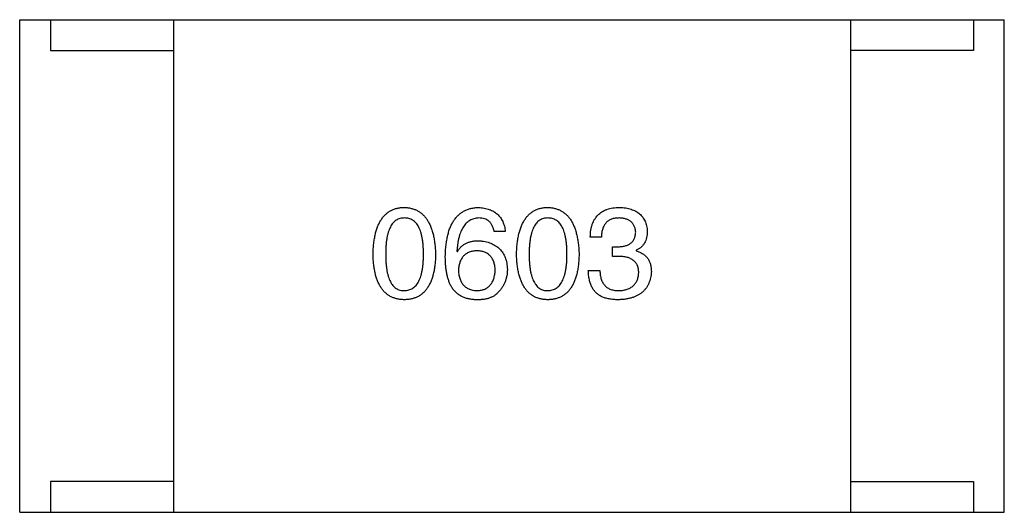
# Model space of a CAD drawing. Header units: millimetres. Extents: x 42 to 554, y 166 to 335.
# Tile 406 of 410: x 500.257 to 501.857, y 276.42 to 277.22. Entities that reach past the tile are written whole.
import ezdxf

# ---------------------------------------------------------------- set-up
doc = ezdxf.new("R2010")
doc.units = ezdxf.units.MM
doc.header["$LTSCALE"] = 30.734
doc.layers.get('0').update_dxf_attribs({"linetype": 'CONTINUOUS'})

msp = doc.modelspace()

# ---------------------------------------------------------------- linework, layer by layer
at = {"linetype": 'Continuous'}
for p, q in [((500.2568, 277.2195), (501.8568, 277.2195)), ((500.2568, 276.4195), (500.2568, 277.2195)), ((500.3068, 277.2195), (500.3068, 277.1695)), ((500.5068, 277.2195), (500.5068, 276.4195)), ((501.6068, 277.2195), (501.6068, 276.4195)), ((501.8068, 277.2195), (501.8068, 277.1695)), ((501.8568, 276.4195), (501.8568, 277.2195)), ((500.3068, 277.1695), (500.5068, 277.1695)), ((501.8068, 277.1695), (501.6068, 277.1695)), ((501.0459, 276.8754), (501.0279, 276.8754)), ((501.202, 276.8664), (501.184, 276.8664)), ((501.2201, 276.8508), (501.2299, 276.8508)), ((501.2201, 276.8352), (501.2201, 276.8508)), ((500.9672, 276.8434), (500.9681, 276.8426)), ((501.2291, 276.8352), (501.2201, 276.8352)), ((501.2586, 276.845), (501.2586, 276.8442)), ((501.1807, 276.8123), (501.1996, 276.8123)), ((500.5068, 276.4695), (500.3068, 276.4695)), ((500.3068, 276.4695), (500.3068, 276.4195)), ((501.6068, 276.4695), (501.8068, 276.4695)), ((501.8068, 276.4695), (501.8068, 276.4195)), ((500.2568, 276.4195), (501.8568, 276.4195))]:
    msp.add_line(p, q, dxfattribs=at)
for points, knots in [([(500.831, 276.8385), (500.8311, 276.8415), (500.8313, 276.8474), (500.8321, 276.856), (500.8332, 276.864), (500.8347, 276.8714), (500.8365, 276.8782), (500.8388, 276.8845), (500.8414, 276.8901), (500.8444, 276.8952), (500.8477, 276.8997), (500.8515, 276.9037), (500.8556, 276.907), (500.8602, 276.9098), (500.8651, 276.9119), (500.8703, 276.9135), (500.8759, 276.9144), (500.8798, 276.9146), (500.8818, 276.9147)], [0, 0, 0, 0, 0.088823, 0.172287, 0.250296, 0.323438, 0.392244, 0.456221, 0.516635, 0.573871, 0.628, 0.680335, 0.731489, 0.782557, 0.834044, 0.886738, 0.942089, 1, 1, 1, 1]), ([(500.8818, 276.9147), (500.8838, 276.9146), (500.8876, 276.9144), (500.8931, 276.9133), (500.8983, 276.9116), (500.9032, 276.9095), (500.9076, 276.9067), (500.9117, 276.9033), (500.9155, 276.8993), (500.9188, 276.8948), (500.9218, 276.8897), (500.9245, 276.8841), (500.9267, 276.8779), (500.9286, 276.8711), (500.9302, 276.8637), (500.9314, 276.8558), (500.9322, 276.8474), (500.9325, 276.8415), (500.9326, 276.8385)], [0, 0, 0, 0, 0.057415, 0.112361, 0.16496, 0.216437, 0.267441, 0.318839, 0.371478, 0.426325, 0.483626, 0.544235, 0.608673, 0.677374, 0.750405, 0.828394, 0.911525, 1, 1, 1, 1]), ([(500.9484, 276.8352), (500.9485, 276.8384), (500.9487, 276.8445), (500.9495, 276.8533), (500.9507, 276.8616), (500.9523, 276.8692), (500.9542, 276.8763), (500.9566, 276.8828), (500.9594, 276.8887), (500.9626, 276.894), (500.9662, 276.8987), (500.9702, 276.9028), (500.9746, 276.9064), (500.9794, 276.9092), (500.9846, 276.9115), (500.9902, 276.9132), (500.9962, 276.9143), (501.0004, 276.9146), (501.0025, 276.9147)], [0, 0, 0, 0, 0.087517, 0.169686, 0.246944, 0.319347, 0.387088, 0.450961, 0.511075, 0.567974, 0.622351, 0.675039, 0.726853, 0.778688, 0.83093, 0.884738, 0.941043, 1, 1, 1, 1]), ([(501.0025, 276.9147), (501.0041, 276.9146), (501.0072, 276.9143), (501.0117, 276.9136), (501.0159, 276.9127), (501.0199, 276.9114), (501.0236, 276.9099), (501.0271, 276.9081), (501.0302, 276.906), (501.0331, 276.9037), (501.0357, 276.9011), (501.0379, 276.8982), (501.04, 276.8951), (501.0417, 276.8917), (501.0433, 276.888), (501.0444, 276.884), (501.0454, 276.8798), (501.0457, 276.8769), (501.0459, 276.8754)], [0, 0, 0, 0, 0.073784, 0.144317, 0.211047, 0.274818, 0.336501, 0.395724, 0.453465, 0.510016, 0.566585, 0.622844, 0.680328, 0.739335, 0.800408, 0.863904, 0.93053, 1, 1, 1, 1]), ([(501.0641, 276.8385), (501.0642, 276.8415), (501.0644, 276.8474), (501.0652, 276.856), (501.0663, 276.864), (501.0678, 276.8714), (501.0697, 276.8782), (501.0719, 276.8845), (501.0745, 276.8901), (501.0775, 276.8952), (501.0809, 276.8997), (501.0847, 276.9037), (501.0888, 276.907), (501.0933, 276.9098), (501.0982, 276.9119), (501.1035, 276.9135), (501.1091, 276.9144), (501.113, 276.9146), (501.115, 276.9147)], [0, 0, 0, 0, 0.088823, 0.172287, 0.250296, 0.323438, 0.392244, 0.456221, 0.516635, 0.573871, 0.628, 0.680335, 0.731489, 0.782557, 0.834044, 0.886738, 0.942089, 1, 1, 1, 1]), ([(501.115, 276.9147), (501.1169, 276.9146), (501.1208, 276.9144), (501.1263, 276.9133), (501.1315, 276.9116), (501.1363, 276.9095), (501.1408, 276.9067), (501.1449, 276.9033), (501.1486, 276.8993), (501.152, 276.8948), (501.155, 276.8897), (501.1576, 276.8841), (501.1599, 276.8779), (501.1618, 276.8711), (501.1633, 276.8637), (501.1645, 276.8558), (501.1654, 276.8474), (501.1657, 276.8415), (501.1658, 276.8385)], [0, 0, 0, 0, 0.057415, 0.112361, 0.16496, 0.216437, 0.267441, 0.318839, 0.371478, 0.426325, 0.483626, 0.544235, 0.608673, 0.677374, 0.750405, 0.828394, 0.911525, 1, 1, 1, 1]), ([(501.184, 276.8664), (501.1841, 276.8683), (501.1842, 276.872), (501.1848, 276.8774), (501.1858, 276.8825), (501.1872, 276.8872), (501.1889, 276.8915), (501.191, 276.8954), (501.1934, 276.8991), (501.1962, 276.9023), (501.1994, 276.9051), (501.2029, 276.9076), (501.2068, 276.9097), (501.2111, 276.9115), (501.2157, 276.9129), (501.2207, 276.9138), (501.226, 276.9145), (501.2297, 276.9147), (501.2315, 276.9147)], [0, 0, 0, 0, 0.074804, 0.144899, 0.211458, 0.274554, 0.334363, 0.392059, 0.448123, 0.503024, 0.558154, 0.613471, 0.670844, 0.729926, 0.792003, 0.857405, 0.926768, 1, 1, 1, 1]), ([(501.2315, 276.9147), (501.2333, 276.9146), (501.2366, 276.9145), (501.2415, 276.9138), (501.246, 276.913), (501.2503, 276.9117), (501.2542, 276.9103), (501.2578, 276.9086), (501.2612, 276.9066), (501.2641, 276.9043), (501.2668, 276.9018), (501.2692, 276.8989), (501.2712, 276.8958), (501.273, 276.8924), (501.2744, 276.8888), (501.2754, 276.8848), (501.2763, 276.8806), (501.2765, 276.8777), (501.2766, 276.8762)], [0, 0, 0, 0, 0.077845, 0.151584, 0.221397, 0.287366, 0.350104, 0.410398, 0.467998, 0.524388, 0.579979, 0.635152, 0.690917, 0.747936, 0.806661, 0.867861, 0.932479, 1, 1, 1, 1]), ([(500.8818, 276.8975), (500.8806, 276.8975), (500.8782, 276.8974), (500.8747, 276.8967), (500.8715, 276.8955), (500.8685, 276.8939), (500.8657, 276.8918), (500.8632, 276.8892), (500.861, 276.8862), (500.859, 276.8827), (500.8572, 276.8788), (500.8556, 276.8744), (500.8544, 276.8695), (500.8533, 276.8642), (500.8525, 276.8584), (500.8519, 276.8522), (500.8515, 276.8455), (500.8515, 276.8409), (500.8515, 276.8385)], [0, 0, 0, 0, 0.049764, 0.097007, 0.143217, 0.188577, 0.235116, 0.282997, 0.333719, 0.387776, 0.445989, 0.508679, 0.576563, 0.649481, 0.728235, 0.812722, 0.903548, 1, 1, 1, 1]), ([(500.913, 276.8385), (500.9129, 276.8409), (500.9129, 276.8455), (500.9125, 276.8522), (500.9119, 276.8584), (500.9111, 276.8642), (500.91, 276.8695), (500.9087, 276.8744), (500.9071, 276.8788), (500.9053, 276.8827), (500.9032, 276.8862), (500.9009, 276.8892), (500.8983, 276.8918), (500.8955, 276.8939), (500.8924, 276.8955), (500.8891, 276.8967), (500.8855, 276.8974), (500.8831, 276.8975), (500.8818, 276.8975)], [0, 0, 0, 0, 0.095719, 0.185854, 0.269738, 0.347952, 0.420315, 0.487894, 0.550245, 0.608186, 0.662454, 0.713283, 0.761375, 0.808209, 0.854301, 0.901312, 0.949396, 1, 1, 1, 1]), ([(501.0025, 276.8975), (501.0012, 276.8974), (500.9986, 276.8972), (500.995, 276.8963), (500.9915, 276.8952), (500.9883, 276.8935), (500.9852, 276.8916), (500.9825, 276.8892), (500.9799, 276.8863), (500.9776, 276.8832), (500.9755, 276.8795), (500.9736, 276.8755), (500.972, 276.8712), (500.9706, 276.8664), (500.9694, 276.8612), (500.9685, 276.8556), (500.9677, 276.8496), (500.9674, 276.8455), (500.9672, 276.8434)], [0, 0, 0, 0, 0.054741, 0.107075, 0.158339, 0.208382, 0.258772, 0.310045, 0.362765, 0.417822, 0.475982, 0.537466, 0.602901, 0.673037, 0.747247, 0.826291, 0.910782, 1, 1, 1, 1]), ([(501.0279, 276.8754), (501.0275, 276.8771), (501.0268, 276.8804), (501.0249, 276.885), (501.0226, 276.8889), (501.0196, 276.8921), (501.0161, 276.8945), (501.012, 276.8963), (501.0074, 276.8974), (501.0042, 276.8974), (501.0025, 276.8975)], [0, 0, 0, 0, 0.1439, 0.274233, 0.394478, 0.509388, 0.621911, 0.738504, 0.863414, 1, 1, 1, 1]), ([(501.115, 276.8975), (501.1137, 276.8975), (501.1113, 276.8974), (501.1079, 276.8967), (501.1046, 276.8955), (501.1016, 276.8939), (501.0989, 276.8918), (501.0964, 276.8892), (501.0941, 276.8862), (501.0921, 276.8827), (501.0903, 276.8788), (501.0888, 276.8744), (501.0876, 276.8695), (501.0864, 276.8642), (501.0856, 276.8584), (501.0851, 276.8522), (501.0847, 276.8455), (501.0847, 276.8409), (501.0846, 276.8385)], [0, 0, 0, 0, 0.049764, 0.097007, 0.143217, 0.188577, 0.235116, 0.282997, 0.333719, 0.387776, 0.445989, 0.508679, 0.576563, 0.649481, 0.728235, 0.812722, 0.903548, 1, 1, 1, 1]), ([(501.1461, 276.8385), (501.1461, 276.8409), (501.146, 276.8455), (501.1457, 276.8522), (501.1451, 276.8584), (501.1442, 276.8642), (501.1432, 276.8695), (501.1418, 276.8744), (501.1403, 276.8788), (501.1385, 276.8827), (501.1363, 276.8862), (501.1341, 276.8892), (501.1315, 276.8918), (501.1287, 276.8939), (501.1256, 276.8955), (501.1222, 276.8967), (501.1187, 276.8974), (501.1162, 276.8975), (501.115, 276.8975)], [0, 0, 0, 0, 0.095719, 0.185854, 0.269738, 0.347952, 0.420315, 0.487894, 0.550245, 0.608186, 0.662454, 0.713283, 0.761375, 0.808209, 0.854301, 0.901312, 0.949396, 1, 1, 1, 1]), ([(501.2307, 276.8975), (501.2296, 276.8975), (501.2274, 276.8974), (501.2242, 276.8971), (501.2213, 276.8965), (501.2185, 276.8956), (501.2159, 276.8945), (501.2136, 276.8932), (501.2115, 276.8916), (501.2096, 276.8897), (501.2079, 276.8877), (501.2064, 276.8853), (501.2051, 276.8828), (501.2041, 276.8799), (501.2032, 276.8769), (501.2026, 276.8736), (501.2022, 276.87), (501.2021, 276.8676), (501.202, 276.8664)], [0, 0, 0, 0, 0.069877, 0.136363, 0.198671, 0.257968, 0.315462, 0.370709, 0.425568, 0.479847, 0.535753, 0.592303, 0.651386, 0.713311, 0.778642, 0.84836, 0.921866, 1, 1, 1, 1]), ([(501.2578, 276.8745), (501.2577, 276.8754), (501.2575, 276.8772), (501.257, 276.8797), (501.2564, 276.8821), (501.2555, 276.8843), (501.2545, 276.8863), (501.2532, 276.8882), (501.2518, 276.8899), (501.2502, 276.8914), (501.2484, 276.8928), (501.2464, 276.8939), (501.2443, 276.895), (501.2419, 276.8958), (501.2394, 276.8965), (501.2367, 276.897), (501.2338, 276.8974), (501.2318, 276.8975), (501.2307, 276.8975)], [0, 0, 0, 0, 0.067655, 0.132224, 0.194132, 0.253145, 0.309858, 0.366002, 0.421361, 0.47702, 0.532632, 0.590536, 0.65067, 0.713258, 0.779588, 0.848803, 0.921949, 1, 1, 1, 1]), ([(501.2299, 276.8508), (501.231, 276.8508), (501.2331, 276.8509), (501.2362, 276.8513), (501.2391, 276.8518), (501.2418, 276.8525), (501.2442, 276.8534), (501.2465, 276.8545), (501.2485, 276.8557), (501.2504, 276.8571), (501.2521, 276.8587), (501.2535, 276.8604), (501.2548, 276.8624), (501.2558, 276.8645), (501.2566, 276.8667), (501.2572, 276.8692), (501.2576, 276.8718), (501.2577, 276.8736), (501.2578, 276.8745)], [0, 0, 0, 0, 0.079415, 0.154091, 0.22508, 0.29186, 0.355026, 0.415127, 0.472418, 0.528511, 0.583551, 0.638361, 0.693547, 0.750023, 0.807857, 0.868401, 0.932259, 1, 1, 1, 1]), ([(501.2766, 276.8762), (501.2766, 276.8744), (501.2765, 276.8708), (501.2756, 276.8657), (501.2742, 276.8611), (501.2723, 276.8569), (501.2697, 276.8532), (501.2665, 276.8499), (501.2628, 276.8472), (501.26, 276.8458), (501.2586, 276.845)], [0, 0, 0, 0, 0.143686, 0.277942, 0.40333, 0.521785, 0.638573, 0.755208, 0.874773, 1, 1, 1, 1]), ([(500.9681, 276.8426), (500.9689, 276.844), (500.9706, 276.8468), (500.9738, 276.8506), (500.9774, 276.8537), (500.9816, 276.8563), (500.9862, 276.8582), (500.9912, 276.8596), (500.9967, 276.8605), (501.0005, 276.8606), (501.0025, 276.8606)], [0, 0, 0, 0, 0.122276, 0.239997, 0.35611, 0.473903, 0.59404, 0.720428, 0.855383, 1, 1, 1, 1]), ([(501.0025, 276.8606), (501.0043, 276.8604), (501.0079, 276.8601), (501.013, 276.8592), (501.0178, 276.8581), (501.0223, 276.8565), (501.0264, 276.8547), (501.0302, 276.8526), (501.0336, 276.8501), (501.0367, 276.8473), (501.0395, 276.8443), (501.0419, 276.8408), (501.044, 276.8371), (501.0458, 276.8331), (501.0471, 276.8287), (501.0482, 276.8241), (501.0489, 276.8191), (501.0491, 276.8157), (501.0492, 276.8139)], [0, 0, 0, 0, 0.074228, 0.144548, 0.211288, 0.274576, 0.335162, 0.393915, 0.450599, 0.506657, 0.562409, 0.618617, 0.676096, 0.735061, 0.79654, 0.860906, 0.928473, 1, 1, 1, 1]), ([(500.8818, 276.7647), (500.8798, 276.7648), (500.8759, 276.765), (500.8703, 276.7659), (500.8651, 276.7675), (500.8602, 276.7695), (500.8556, 276.7722), (500.8515, 276.7754), (500.8477, 276.7792), (500.8444, 276.7836), (500.8414, 276.7885), (500.8388, 276.794), (500.8365, 276.8), (500.8347, 276.8066), (500.8332, 276.8138), (500.8321, 276.8215), (500.8313, 276.8298), (500.8311, 276.8355), (500.831, 276.8385)], [0, 0, 0, 0, 0.059135, 0.115606, 0.169241, 0.221578, 0.273261, 0.324749, 0.377329, 0.431642, 0.488541, 0.548597, 0.612232, 0.680174, 0.752504, 0.829777, 0.912307, 1, 1, 1, 1]), ([(500.8515, 276.8385), (500.8515, 276.8361), (500.8515, 276.8315), (500.8519, 276.8248), (500.8525, 276.8186), (500.8533, 276.8128), (500.8544, 276.8075), (500.8556, 276.8026), (500.8572, 276.7982), (500.859, 276.7943), (500.861, 276.7908), (500.8632, 276.7878), (500.8657, 276.7852), (500.8685, 276.7831), (500.8715, 276.7814), (500.8747, 276.7803), (500.8782, 276.7796), (500.8806, 276.7795), (500.8818, 276.7795)], [0, 0, 0, 0, 0.096457, 0.187288, 0.27178, 0.350132, 0.423455, 0.491343, 0.554037, 0.612253, 0.666313, 0.717038, 0.764921, 0.811214, 0.856775, 0.902988, 0.950234, 1, 1, 1, 1]), ([(500.8818, 276.7795), (500.8831, 276.7795), (500.8855, 276.7797), (500.8891, 276.7805), (500.8924, 276.7817), (500.8955, 276.7834), (500.8983, 276.7855), (500.9009, 276.7881), (500.9032, 276.7912), (500.9053, 276.7947), (500.9071, 276.7986), (500.9087, 276.803), (500.91, 276.8078), (500.9111, 276.8131), (500.9119, 276.8188), (500.9125, 276.825), (500.9129, 276.8316), (500.9129, 276.8361), (500.913, 276.8385)], [0, 0, 0, 0, 0.050879, 0.099377, 0.146973, 0.193618, 0.240619, 0.289461, 0.34047, 0.395283, 0.453059, 0.515633, 0.582666, 0.655287, 0.732971, 0.815933, 0.905166, 1, 1, 1, 1]), ([(500.9326, 276.8385), (500.9325, 276.8355), (500.9323, 276.8298), (500.9316, 276.8215), (500.9305, 276.8138), (500.9289, 276.8066), (500.9271, 276.8), (500.9248, 276.794), (500.9222, 276.7885), (500.9193, 276.7836), (500.9159, 276.7792), (500.9121, 276.7754), (500.908, 276.7722), (500.9035, 276.7695), (500.8986, 276.7675), (500.8933, 276.7659), (500.8877, 276.765), (500.8838, 276.7648), (500.8818, 276.7647)], [0, 0, 0, 0, 0.08769, 0.170218, 0.24749, 0.319818, 0.387758, 0.451391, 0.511445, 0.568185, 0.622681, 0.67526, 0.726746, 0.778428, 0.830764, 0.884397, 0.940866, 1, 1, 1, 1]), ([(500.959, 276.7844), (500.9582, 276.786), (500.9564, 276.7892), (500.9543, 276.7944), (500.9524, 276.8001), (500.951, 276.8062), (500.9498, 276.8128), (500.949, 276.8199), (500.9485, 276.8274), (500.9484, 276.8326), (500.9484, 276.8352)], [0, 0, 0, 0, 0.101889, 0.209155, 0.322694, 0.442863, 0.569758, 0.70479, 0.848502, 1, 1, 1, 1]), ([(501, 276.8442), (500.9989, 276.8442), (500.9966, 276.8441), (500.9933, 276.8436), (500.9903, 276.8429), (500.9874, 276.842), (500.9847, 276.8408), (500.9823, 276.8394), (500.9801, 276.8377), (500.9781, 276.8358), (500.9763, 276.8337), (500.9747, 276.8314), (500.9733, 276.8288), (500.9722, 276.8259), (500.9712, 276.8228), (500.9705, 276.8195), (500.97, 276.816), (500.9698, 276.8135), (500.9697, 276.8123)], [0, 0, 0, 0, 0.070453, 0.136523, 0.199866, 0.260392, 0.318446, 0.374657, 0.430182, 0.485556, 0.541071, 0.598396, 0.657208, 0.718642, 0.783247, 0.851631, 0.923928, 1, 1, 1, 1]), ([(501.0295, 276.8131), (501.0295, 276.8143), (501.0293, 276.8167), (501.0288, 276.8201), (501.028, 276.8234), (501.0272, 276.8264), (501.026, 276.8291), (501.0247, 276.8317), (501.0231, 276.834), (501.0214, 276.8361), (501.0194, 276.8379), (501.0173, 276.8395), (501.0149, 276.8409), (501.0123, 276.842), (501.0095, 276.8429), (501.0065, 276.8436), (501.0034, 276.8441), (501.0012, 276.8442), (501, 276.8442)], [0, 0, 0, 0, 0.076288, 0.14871, 0.216387, 0.281386, 0.342528, 0.402111, 0.4591, 0.514852, 0.569974, 0.625644, 0.682226, 0.740156, 0.800362, 0.863471, 0.930116, 1, 1, 1, 1]), ([(501.115, 276.7647), (501.113, 276.7648), (501.1091, 276.765), (501.1035, 276.7659), (501.0982, 276.7675), (501.0933, 276.7695), (501.0888, 276.7722), (501.0847, 276.7754), (501.0809, 276.7792), (501.0776, 276.7836), (501.0745, 276.7885), (501.0719, 276.794), (501.0697, 276.8), (501.0678, 276.8066), (501.0663, 276.8138), (501.0652, 276.8215), (501.0644, 276.8298), (501.0642, 276.8355), (501.0641, 276.8385)], [0, 0, 0, 0, 0.059135, 0.115606, 0.169241, 0.221578, 0.273261, 0.324749, 0.377329, 0.431642, 0.488541, 0.548597, 0.612232, 0.680174, 0.752504, 0.829777, 0.912307, 1, 1, 1, 1]), ([(501.0846, 276.8385), (501.0847, 276.8361), (501.0847, 276.8315), (501.0851, 276.8248), (501.0856, 276.8186), (501.0864, 276.8128), (501.0875, 276.8075), (501.0888, 276.8026), (501.0903, 276.7982), (501.0921, 276.7943), (501.0941, 276.7908), (501.0964, 276.7878), (501.0989, 276.7852), (501.1016, 276.7831), (501.1046, 276.7814), (501.1079, 276.7803), (501.1113, 276.7796), (501.1137, 276.7795), (501.115, 276.7795)], [0, 0, 0, 0, 0.096457, 0.187288, 0.27178, 0.350132, 0.423455, 0.491343, 0.554037, 0.612253, 0.666313, 0.717038, 0.764921, 0.811214, 0.856775, 0.902988, 0.950234, 1, 1, 1, 1]), ([(501.115, 276.7795), (501.1162, 276.7795), (501.1187, 276.7797), (501.1223, 276.7805), (501.1256, 276.7817), (501.1286, 276.7834), (501.1315, 276.7855), (501.134, 276.7881), (501.1364, 276.7912), (501.1384, 276.7947), (501.1403, 276.7986), (501.1418, 276.803), (501.1432, 276.8078), (501.1442, 276.8131), (501.1451, 276.8188), (501.1457, 276.825), (501.146, 276.8316), (501.1461, 276.8361), (501.1461, 276.8385)], [0, 0, 0, 0, 0.050879, 0.099377, 0.146973, 0.193618, 0.240619, 0.289461, 0.34047, 0.395283, 0.453059, 0.515633, 0.582666, 0.655287, 0.732971, 0.815933, 0.905166, 1, 1, 1, 1]), ([(501.1658, 276.8385), (501.1657, 276.8355), (501.1655, 276.8298), (501.1647, 276.8215), (501.1636, 276.8138), (501.1621, 276.8066), (501.1602, 276.8), (501.158, 276.794), (501.1554, 276.7885), (501.1524, 276.7836), (501.149, 276.7792), (501.1453, 276.7754), (501.1411, 276.7722), (501.1366, 276.7695), (501.1317, 276.7675), (501.1265, 276.7659), (501.1208, 276.765), (501.117, 276.7648), (501.115, 276.7647)], [0, 0, 0, 0, 0.08769, 0.170218, 0.24749, 0.319818, 0.387758, 0.451391, 0.511445, 0.568185, 0.622681, 0.67526, 0.726746, 0.778428, 0.830764, 0.884397, 0.940866, 1, 1, 1, 1]), ([(501.2627, 276.8082), (501.2627, 276.8093), (501.2626, 276.8114), (501.2622, 276.8145), (501.2616, 276.8173), (501.2607, 276.82), (501.2595, 276.8224), (501.258, 276.8247), (501.2563, 276.8267), (501.2543, 276.8285), (501.252, 276.8301), (501.2496, 276.8315), (501.2468, 276.8326), (501.2437, 276.8336), (501.2404, 276.8343), (501.2369, 276.8348), (501.2331, 276.8352), (501.2304, 276.8352), (501.2291, 276.8352)], [0, 0, 0, 0, 0.066518, 0.129194, 0.188613, 0.245254, 0.300032, 0.353805, 0.407079, 0.461108, 0.516272, 0.574141, 0.634837, 0.699275, 0.767504, 0.840272, 0.917505, 1, 1, 1, 1]), ([(501.2586, 276.8442), (501.2596, 276.8439), (501.2615, 276.8433), (501.2643, 276.8422), (501.2669, 276.8408), (501.2693, 276.8394), (501.2716, 276.8378), (501.2736, 276.8361), (501.2754, 276.8342), (501.2771, 276.8322), (501.2785, 276.83), (501.2798, 276.8276), (501.2808, 276.8252), (501.2817, 276.8225), (501.2824, 276.8198), (501.2828, 276.8168), (501.2831, 276.8138), (501.2832, 276.8117), (501.2832, 276.8106)], [0, 0, 0, 0, 0.069445, 0.136039, 0.200011, 0.261745, 0.322328, 0.381403, 0.438864, 0.496655, 0.554398, 0.612391, 0.672266, 0.733005, 0.79604, 0.861293, 0.928785, 1, 1, 1, 1]), ([(500.9697, 276.8123), (500.9698, 276.811), (500.9699, 276.8084), (500.9705, 276.8048), (500.9713, 276.8014), (500.9722, 276.7983), (500.9734, 276.7953), (500.9748, 276.7927), (500.9764, 276.7902), (500.9783, 276.7881), (500.9803, 276.7861), (500.9826, 276.7844), (500.9851, 276.783), (500.9879, 276.7818), (500.9908, 276.7808), (500.994, 276.7801), (500.9973, 276.7796), (500.9997, 276.7795), (501.0008, 276.7795)], [0, 0, 0, 0, 0.076467, 0.148148, 0.216496, 0.280559, 0.342274, 0.401168, 0.458322, 0.514073, 0.569257, 0.62465, 0.68124, 0.739113, 0.799947, 0.862804, 0.929597, 1, 1, 1, 1]), ([(501.0008, 276.7795), (501.0019, 276.7796), (501.0041, 276.7797), (501.0072, 276.7803), (501.0101, 276.7811), (501.0128, 276.7821), (501.0153, 276.7834), (501.0176, 276.7849), (501.0197, 276.7867), (501.0216, 276.7887), (501.0233, 276.7909), (501.0248, 276.7934), (501.0261, 276.7961), (501.0272, 276.799), (501.0281, 276.8022), (501.0288, 276.8056), (501.0293, 276.8093), (501.0295, 276.8118), (501.0295, 276.8131)], [0, 0, 0, 0, 0.066682, 0.130303, 0.190802, 0.248749, 0.30534, 0.361219, 0.415721, 0.471765, 0.528279, 0.586428, 0.64659, 0.710143, 0.776461, 0.846692, 0.921137, 1, 1, 1, 1]), ([(501.0492, 276.8139), (501.0492, 276.8121), (501.0491, 276.8087), (501.0484, 276.8036), (501.0472, 276.7987), (501.0456, 276.794), (501.0435, 276.7894), (501.041, 276.7851), (501.038, 276.7809), (501.0356, 276.7783), (501.0345, 276.777)], [0, 0, 0, 0, 0.12904, 0.253809, 0.377066, 0.499122, 0.621469, 0.744665, 0.870607, 1, 1, 1, 1]), ([(501.2029, 276.7696), (501.202, 276.77), (501.2003, 276.7709), (501.1978, 276.7724), (501.1955, 276.7741), (501.1934, 276.776), (501.1915, 276.778), (501.1897, 276.7802), (501.1881, 276.7826), (501.1866, 276.7852), (501.1853, 276.788), (501.1842, 276.7909), (501.1832, 276.794), (501.1824, 276.7973), (501.1817, 276.8008), (501.1812, 276.8045), (501.1809, 276.8083), (501.1808, 276.8109), (501.1807, 276.8123)], [0, 0, 0, 0, 0.056906, 0.113264, 0.168825, 0.223843, 0.279195, 0.335267, 0.392098, 0.450414, 0.51054, 0.572219, 0.636652, 0.703156, 0.773102, 0.845505, 0.921063, 1, 1, 1, 1]), ([(501.1996, 276.8123), (501.1996, 276.8109), (501.1997, 276.8084), (501.2002, 276.8046), (501.2008, 276.8012), (501.2018, 276.7979), (501.2029, 276.795), (501.2043, 276.7923), (501.2059, 276.7898), (501.2077, 276.7876), (501.2098, 276.7857), (501.2121, 276.784), (501.2146, 276.7826), (501.2174, 276.7815), (501.2204, 276.7806), (501.2237, 276.7799), (501.2271, 276.7795), (501.2295, 276.7795), (501.2307, 276.7795)], [0, 0, 0, 0, 0.07723, 0.149593, 0.217944, 0.282232, 0.34411, 0.402297, 0.458791, 0.513966, 0.568538, 0.623291, 0.679957, 0.737243, 0.798142, 0.86118, 0.928728, 1, 1, 1, 1]), ([(501.2832, 276.8106), (501.283, 276.8088), (501.2828, 276.8053), (501.2819, 276.8003), (501.2807, 276.7956), (501.279, 276.7912), (501.277, 276.7871), (501.2746, 276.7834), (501.2718, 276.78), (501.2687, 276.7769), (501.2651, 276.7742), (501.2612, 276.7719), (501.2569, 276.7698), (501.2522, 276.7681), (501.2472, 276.7668), (501.2418, 276.7657), (501.236, 276.765), (501.232, 276.7648), (501.2299, 276.7647)], [0, 0, 0, 0, 0.068236, 0.132937, 0.194125, 0.253174, 0.310181, 0.365986, 0.421096, 0.476216, 0.532352, 0.590232, 0.649824, 0.71274, 0.778406, 0.848058, 0.921922, 1, 1, 1, 1]), ([(501.2307, 276.7795), (501.2319, 276.7796), (501.2343, 276.7797), (501.2378, 276.7802), (501.241, 276.7809), (501.244, 276.7818), (501.2469, 276.7829), (501.2494, 276.7842), (501.2518, 276.7857), (501.2539, 276.7874), (501.2558, 276.7893), (501.2575, 276.7914), (501.2589, 276.7937), (501.2601, 276.7962), (501.2611, 276.7989), (501.2619, 276.8018), (501.2624, 276.8049), (501.2626, 276.8071), (501.2627, 276.8082)], [0, 0, 0, 0, 0.076694, 0.149502, 0.218019, 0.283183, 0.345589, 0.405199, 0.462852, 0.519478, 0.575313, 0.630559, 0.687006, 0.744638, 0.804006, 0.866059, 0.931486, 1, 1, 1, 1]), ([(500.9976, 276.7647), (500.9955, 276.7648), (500.9915, 276.7651), (500.9857, 276.7662), (500.9802, 276.7677), (500.9752, 276.7699), (500.9705, 276.7727), (500.9663, 276.776), (500.9624, 276.7799), (500.9602, 276.7829), (500.959, 276.7844)], [0, 0, 0, 0, 0.137449, 0.267856, 0.393219, 0.514735, 0.63397, 0.753734, 0.874967, 1, 1, 1, 1]), ([(501.0345, 276.777), (501.0335, 276.776), (501.0316, 276.7738), (501.0281, 276.7712), (501.0242, 276.769), (501.0198, 276.7673), (501.015, 276.7659), (501.0096, 276.7651), (501.0037, 276.7646), (500.9997, 276.7647), (500.9976, 276.7647)], [0, 0, 0, 0, 0.105033, 0.21147, 0.321511, 0.438526, 0.563605, 0.698055, 0.843218, 1, 1, 1, 1]), ([(501.2299, 276.7647), (501.2285, 276.7647), (501.2258, 276.7648), (501.2218, 276.765), (501.2181, 276.7654), (501.2146, 276.7659), (501.2113, 276.7666), (501.2083, 276.7674), (501.2055, 276.7684), (501.2037, 276.7692), (501.2029, 276.7696)], [0, 0, 0, 0, 0.15115, 0.29371, 0.429149, 0.55661, 0.677302, 0.791017, 0.898045, 1, 1, 1, 1])]:
    msp.add_open_spline(points, degree=3, knots=knots, dxfattribs=at)

doc.saveas('drawing.dxf')
